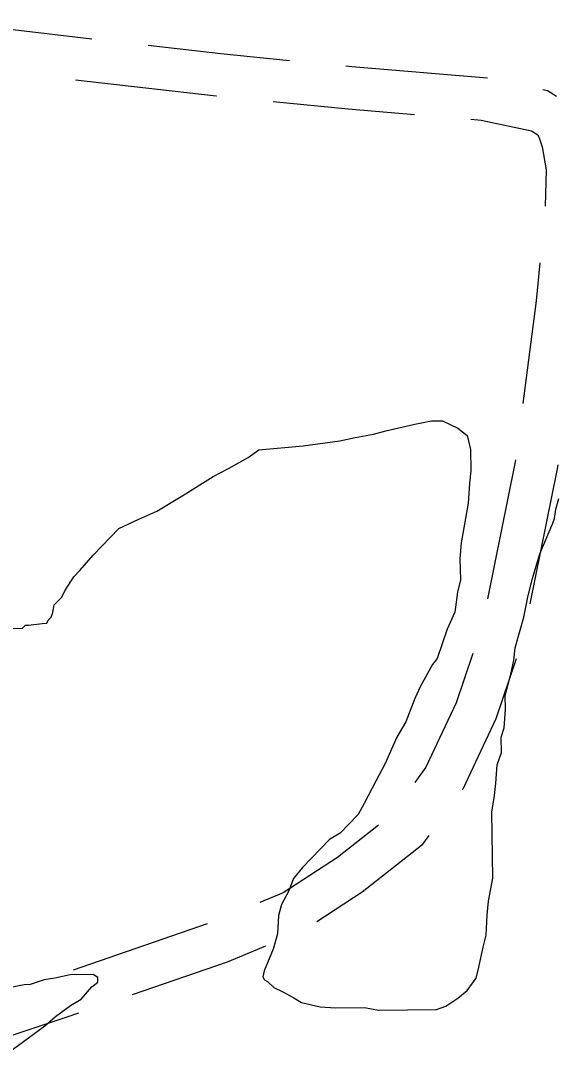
# Model space of a CAD drawing. Extents: x 3250478 to 3288318, y 788638 to 816472.
# Drawn here: x 3284769 to 3285147, y 802292 to 803023 of the extents above; entities that cross this region are included whole.
import ezdxf

# ---------------------------------------------------------------- set-up
doc = ezdxf.new("R2010")
doc.units = 0
doc.layers.add('V-ROAD-CNTR', color=7, linetype='Continuous')
doc.layers.add('V-SITE-VEGE', color=7, linetype='Continuous')

msp = doc.modelspace()

# ---------------------------------------------------------------- linework, layer by layer
at = {"layer": 'V-ROAD-CNTR'}
msp.add_line((3284900.35, 802386.27), (3284805.82, 802353.66), dxfattribs=at)
for points in [[(3284719.82, 803022.63), (3284763.4, 803016.4), (3284819, 803009.97)], [(3284858.73, 803005.37), (3284909.85, 802999.46), (3284958.14, 802994.73)], [(3284997.94, 802990.83), (3285002.19, 802990.41), (3285097.53, 802982.3)], [(3284807.48, 802981.1), (3284906.66, 802969.63), (3284906.82, 802969.62)], [(3285136.67, 802974.09), (3285139.85, 802973.42), (3285146.18, 802969.53)], [(3284946.62, 802965.72), (3284999.45, 802960.54), (3285046.16, 802956.56)], [(3285085.99, 802953.17), (3285093.17, 802952.56), (3285128.58, 802945.14), (3285133.09, 802942.36), (3285134.12, 802939.43), (3285136.18, 802933.87), (3285139, 802917.61), (3285138.27, 802891.91)], [(3285134.57, 802852.16), (3285131.89, 802825.27), (3285122.44, 802752.97)], [(3285117.26, 802713.31), (3285116.9, 802710.61), (3285097.55, 802615.33)], [(3285147.05, 802709.79), (3285146.51, 802705.68), (3285127.44, 802611.79)], [(3285087.32, 802576.74), (3285075.65, 802542.01), (3285054.25, 802496.62), (3285046.49, 802485.97)], [(3285117.74, 802573.07), (3285103.53, 802530.8), (3285080.17, 802481.25), (3285079.8, 802480.74)], [(3285020.78, 802455.72), (3284991.9, 802432.99), (3284953.74, 802408.12), (3284937.39, 802401.36)], [(3285056.24, 802448.42), (3285051.17, 802441.46), (3285009.41, 802408.59), (3284977.37, 802387.71)], [(3284941.39, 802370.55), (3284914.33, 802359.36), (3284847.48, 802336.3)], [(3284809.67, 802323.25), (3284801.49, 802320.43), (3284714.83, 802291.57)]]:
    msp.add_lwpolyline(points, dxfattribs=at)
at = {"layer": 'V-SITE-VEGE'}
for p, q in [((3285026.01, 802733.7), (3285046.46, 802738.36)), ((3285046.46, 802738.36), (3285058.3, 802740.71)), ((3285058.3, 802740.71), (3285065.86, 802740.83)), ((3285065.86, 802740.83), (3285076.75, 802735.61)), ((3285076.75, 802735.61), (3285083.31, 802730.32)), ((3284993.72, 802726.7), (3285004.49, 802729.03)), ((3285004.49, 802729.03), (3285017.41, 802731.41)), ((3285017.41, 802731.41), (3285026.01, 802733.7)), ((3285083.31, 802730.32), (3285085.63, 802720.63)), ((3284936.58, 802720.37), (3284967.86, 802723.04)), ((3284967.86, 802723.04), (3284993.72, 802726.7)), ((3285085.63, 802720.63), (3285085.88, 802705.52)), ((3284915.2, 802707.06), (3284929.11, 802714.85)), ((3284929.11, 802714.85), (3284936.58, 802720.37)), ((3284904.49, 802701.48), (3284915.2, 802707.06)), ((3284883.1, 802688.17), (3284904.49, 802701.48)), ((3285085.88, 802705.52), (3285084.94, 802696.86)), ((3285084.94, 802696.86), (3285084.09, 802682.8)), ((3284864.92, 802677.08), (3284883.1, 802688.17)), ((3285145.73, 802678.4), (3285147.76, 802686)), ((3284852.05, 802671.47), (3284864.92, 802677.08)), ((3285084.09, 802682.8), (3285082.1, 802671.97)), ((3285144.75, 802671.91), (3285145.73, 802678.4)), ((3284838.12, 802664.76), (3284852.05, 802671.47)), ((3285082.1, 802671.97), (3285079.15, 802654.64)), ((3285143.72, 802668.65), (3285144.75, 802671.91)), ((3284820.06, 802646.1), (3284838.12, 802664.76)), ((3285134.36, 802646.9), (3285143.72, 802668.65)), ((3285079.15, 802654.64), (3285078.24, 802643.82)), ((3284810.52, 802635.15), (3284820.06, 802646.1)), ((3285078.24, 802643.82), (3285078.49, 802628.71)), ((3285129.24, 802629.53), (3285134.36, 802646.9)), ((3284806.27, 802630.76), (3284810.52, 802635.15)), ((3284799.95, 802620.94), (3284806.27, 802630.76)), ((3285078.49, 802628.71), (3285076.47, 802620.03)), ((3285126.19, 802617.6), (3285129.24, 802629.53)), ((3284797.86, 802616.58), (3284799.95, 802620.94)), ((3285076.47, 802620.03), (3285074.54, 802605.96)), ((3284791.55, 802605.68), (3284792.54, 802611.1)), ((3284792.54, 802611.1), (3284797.86, 802616.58)), ((3285123.2, 802602.43), (3285126.19, 802617.6)), ((3284790.52, 802602.42), (3284791.55, 802605.68)), ((3285074.54, 802605.96), (3285069.33, 802594)), ((3284770.13, 802594.53), (3284772.26, 802596.72)), ((3284772.26, 802596.72), (3284774.42, 802596.76)), ((3284774.42, 802596.76), (3284784.12, 802598)), ((3284784.12, 802598), (3284787.36, 802598.05)), ((3284787.36, 802598.05), (3284788.4, 802600.23)), ((3284788.4, 802600.23), (3284790.52, 802602.42)), ((3285121.16, 802594.84), (3285123.2, 802602.43)), ((3284761.49, 802594.39), (3284770.13, 802594.53)), ((3285069.33, 802594), (3285062.1, 802573.35)), ((3285117.07, 802580.73), (3285121.16, 802594.84)), ((3285116.13, 802572.07), (3285117.07, 802580.73)), ((3285058.94, 802568.98), (3285050.54, 802553.72)), ((3285062.1, 802573.35), (3285058.94, 802568.98)), ((3285114.13, 802562.32), (3285116.13, 802572.07)), ((3285110.06, 802547.13), (3285114.13, 802562.32)), ((3285050.54, 802553.72), (3285046.36, 802545.02)), ((3285110.21, 802537.41), (3285110.06, 802547.13)), ((3285046.36, 802545.02), (3285040.15, 802528.71)), ((3285109.35, 802524.44), (3285110.21, 802537.41)), ((3285040.15, 802528.71), (3285033.85, 802517.81)), ((3285107.29, 802517.92), (3285109.35, 802524.44)), ((3285033.85, 802517.81), (3285025.5, 802499.31)), ((3285107.46, 802507.13), (3285107.29, 802517.92)), ((3285104.37, 802498.43), (3285107.46, 802507.13)), ((3285025.5, 802499.31), (3285019.22, 802487.33)), ((3285103.5, 802485.46), (3285104.37, 802498.43)), ((3285019.22, 802487.33), (3285010.85, 802470.99)), ((3285102.56, 802476.8), (3285103.5, 802485.46)), ((3285100.59, 802464.89), (3285102.56, 802476.8)), ((3285010.85, 802470.99), (3285006.65, 802463.36)), ((3285101.35, 802418.46), (3285100.59, 802464.89)), ((3285006.65, 802463.36), (3284993.9, 802450.19)), ((3284993.9, 802450.19), (3284986.41, 802445.75)), ((3284986.41, 802445.75), (3284967.29, 802426)), ((3284967.29, 802426), (3284960.94, 802418.33)), ((3284960.94, 802418.33), (3284957.84, 802409.64)), ((3285098.37, 802402.21), (3285101.35, 802418.46)), ((3284957.84, 802409.64), (3284952.6, 802399.84)), ((3284952.6, 802399.84), (3284950.56, 802392.24)), ((3285097.45, 802392.47), (3285098.37, 802402.21)), ((3284950.56, 802392.24), (3284949.69, 802379.27)), ((3285096.6, 802378.42), (3285097.45, 802392.47)), ((3284949.69, 802379.27), (3284946.63, 802368.42)), ((3285094.58, 802369.74), (3285096.6, 802378.42)), ((3285091.57, 802355.65), (3285094.58, 802369.74)), ((3284946.63, 802368.42), (3284940.39, 802353.19)), ((3285089.53, 802348.06), (3285091.57, 802355.65)), ((3284792.95, 802348.05), (3284785.4, 802346.85)), ((3284803.71, 802350.38), (3284792.95, 802348.05)), ((3284819.91, 802350.65), (3284803.71, 802350.38)), ((3284823.18, 802348.54), (3284819.91, 802350.65)), ((3284823.23, 802345.3), (3284823.18, 802348.54)), ((3284940.39, 802353.19), (3284939.38, 802348.86)), ((3284939.38, 802348.86), (3284940.5, 802346.72)), ((3285083.19, 802339.32), (3285089.53, 802348.06)), ((3284771.42, 802343.38), (3284759.58, 802341.03)), ((3284775.74, 802343.45), (3284771.42, 802343.38)), ((3284785.4, 802346.85), (3284775.74, 802343.45)), ((3284811.55, 802333.23), (3284818.97, 802341.99)), ((3284818.97, 802341.99), (3284823.23, 802345.3)), ((3284940.5, 802346.72), (3284942.68, 802345.67)), ((3284942.68, 802345.67), (3284947.07, 802341.42)), ((3284947.07, 802341.42), (3284953.6, 802338.29)), ((3284804.06, 802328.79), (3284811.55, 802333.23)), ((3284953.6, 802338.29), (3284961.23, 802334.09)), ((3284961.23, 802334.09), (3284966.68, 802330.94)), ((3285068.25, 802328.27), (3285076.8, 802333.81)), ((3285076.8, 802333.81), (3285083.19, 802339.32)), ((3284793.38, 802321.05), (3284804.06, 802328.79)), ((3284966.68, 802330.94), (3284979.69, 802327.91)), ((3284979.69, 802327.91), (3284990.5, 802327.01)), ((3284990.5, 802327.01), (3285011.02, 802327.34)), ((3285011.02, 802327.34), (3285020.77, 802325.34)), ((3285020.77, 802325.34), (3285061.81, 802326.01)), ((3285061.81, 802326.01), (3285068.25, 802328.27)), ((3284785.93, 802314.45), (3284793.38, 802321.05)), ((3284770.99, 802303.41), (3284785.93, 802314.45)), ((3284760.31, 802295.67), (3284770.99, 802303.41))]:
    msp.add_line(p, q, dxfattribs=at)

doc.saveas('drawing.dxf')
